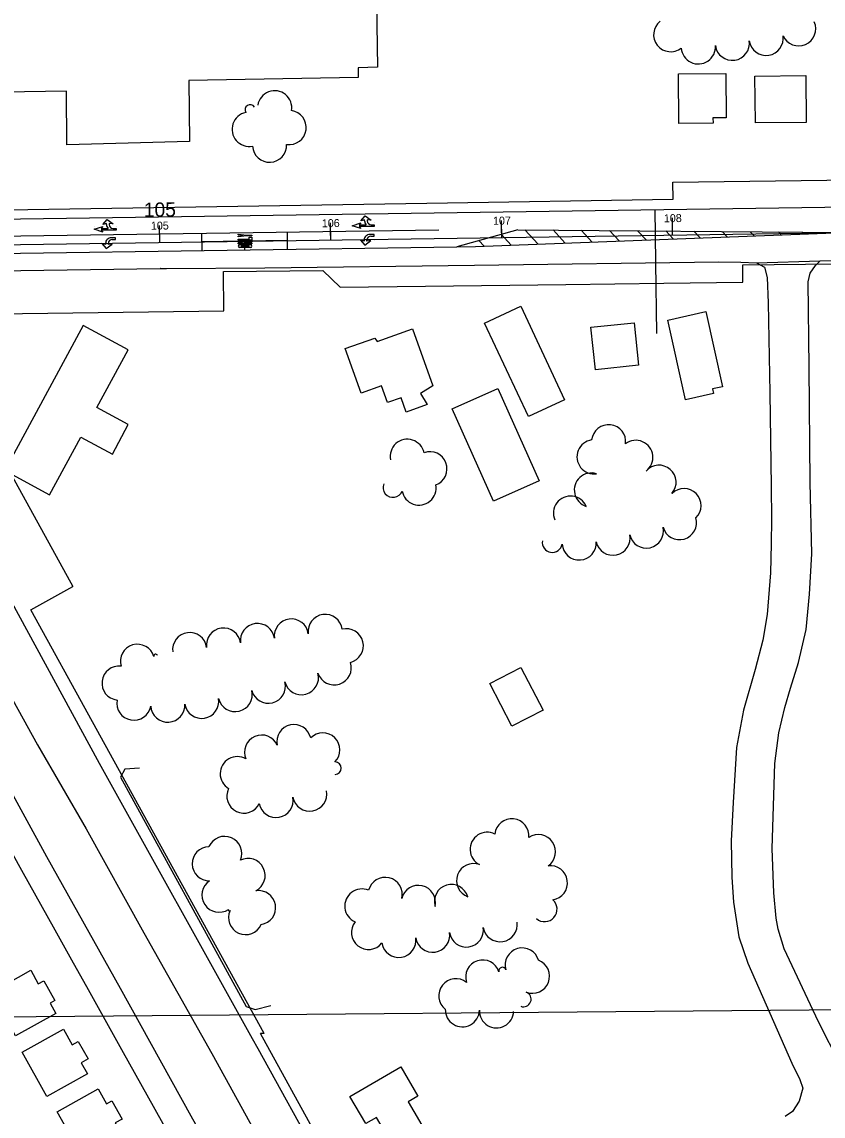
# Model space of a CAD drawing. Extents: x -2233 to 187241, y 4582 to 150524.
# Drawn here: x 110362 to 110831, y 58989 to 59629 of the extents above; entities that cross this region are included whole.
import ezdxf

# ---------------------------------------------------------------- set-up
doc = ezdxf.new("R2010")
doc.units = 0
for name, color, linetype in [('BLDG', 7, 'Continuous'), ('GE_X_CL_100', 7, 'Continuous'), ('GE_X_CL_20', 7, 'Continuous'), ('GE_X_CL_2000', 7, 'Continuous'), ('GE_X_CL_50', 7, 'Continuous'), ('GRID', 7, 'Continuous'), ('PM_P_Cells', 7, 'Continuous'), ('PM_P_Channelizing_Line', 7, 'Continuous'), ('PM_P_CL_Double_Solid', 7, 'Continuous'), ('PM_P_Text', 7, 'Continuous'), ('PM_P_Transverse_Line', 7, 'Continuous'), ('ROAD', 7, 'Continuous'), ('RW_X_Fee_RW', 7, 'Continuous'), ('TREES', 7, 'Continuous'), ('WALL', 7, 'Continuous')]:
    doc.layers.add(name, color=color, linetype=linetype)

msp = doc.modelspace()

# ---------------------------------------------------------------- linework, layer by layer
at = {"layer": 'BLDG'}
msp.add_lwpolyline([(110569.39, 59652.26), (110570.13, 59602.34), (110558.83, 59601.98), (110558.85, 59596.34), (110459.64, 59594.5), (110460.11, 59558.95), (110388.37, 59556.86), (110388.19, 59588.37), (110338.79, 59587.63)], dxfattribs=at)
for points in [[(110774.11, 59572.82), (110766.32, 59572.75), (110766.35, 59569.63), (110746.33, 59569.46), (110746.08, 59598.51), (110773.88, 59598.75)], [(110820.56, 59597.4), (110820.8, 59570.02), (110791.1, 59569.76), (110790.86, 59597.14)], [(110653.89, 59462.58), (110679.51, 59407.85), (110658.36, 59397.95), (110632.74, 59452.67)], [(110762.09, 59459.39), (110771.85, 59415.42), (110766.1, 59414.14), (110766.69, 59411.47), (110750.26, 59407.82), (110739.9, 59454.46)], [(110720.24, 59452.84), (110722.81, 59428.05), (110697.54, 59425.41), (110694.96, 59450.2)], [(110378.28, 59352.16), (110396.6, 59386), (110414.97, 59376.05), (110424.32, 59393.34), (110405.97, 59403.27), (110424.27, 59437.1), (110397.99, 59451.32), (110352.02, 59366.37)], [(110568.51, 59443.94), (110569.96, 59441.92), (110590.59, 59449.28), (110602.46, 59415.99), (110595.18, 59411.52), (110599.16, 59405.03), (110586.92, 59400.66), (110583.94, 59408.99), (110575.97, 59406.14), (110572.45, 59416.01), (110560.47, 59411.74), (110551.19, 59437.76)], [(110664.73, 59360.47), (110637.99, 59348.48), (110613.77, 59402.49), (110640.51, 59414.49)], [(110653.9, 59251.3), (110666.95, 59226.33), (110648.74, 59216.82), (110635.7, 59241.78)], [(110367.21, 59074.12), (110371.64, 59066.18), (110374.93, 59068.02), (110381.4, 59056.42), (110378.52, 59054.82), (110381.83, 59048.9), (110358.29, 59035.76), (110344.09, 59061.21)], [(110386.37, 59039.76), (110391.49, 59030.6), (110395, 59032.55), (110400.74, 59022.27), (110396.77, 59020.06), (110400.39, 59013.58), (110376.73, 59000.38), (110362.26, 59026.3)], [(110593.72, 59000.54), (110587.98, 58997.18), (110599.29, 58977.87), (110581.51, 58967.47), (110569.43, 58988.1), (110563.21, 58984.46), (110553.99, 59000.22), (110583.73, 59017.63)], [(110406.61, 59004.73), (110411.48, 58996.01), (110414.67, 58997.79), (110420.66, 58987.05), (110416.7, 58984.84), (110420.42, 58978.18), (110397.32, 58965.29), (110382.74, 58991.41)]]:
    msp.add_lwpolyline(points, close=True, dxfattribs=at)
at = {"layer": 'GE_X_CL_100'}
for p, q in [((110542.74, 59501.28), (110542.59, 59511.28)), ((110642.73, 59502.74), (110642.58, 59512.74)), ((110742.72, 59504.19), (110742.57, 59514.19)), ((110442.75, 59499.83), (110442.6, 59509.83))]:
    msp.add_line(p, q, dxfattribs=at)
at = {"layer": 'GE_X_CL_20'}
msp.add_line((110207.2, 59496.41), (110955.68, 59507.28), dxfattribs=at)
at = {"layer": 'GE_X_CL_2000'}
msp.add_line((110207.2, 59496.41), (110955.68, 59507.28), dxfattribs=at)
msp.add_lwpolyline([(110351.38, 59242.1), (110371.12, 59205.92), (110399.66, 59156.77), (110433.46, 59096.11), (110473.1, 59025.36), (110502.8, 58971.71), (110512.65, 58953.54)], dxfattribs=at)
at = {"layer": 'GE_X_CL_50'}
for p, q in [((110442.75, 59499.83), (110442.68, 59504.83)), ((110542.74, 59501.28), (110542.66, 59506.28)), ((110642.73, 59502.74), (110642.65, 59507.74)), ((110742.72, 59504.19), (110742.64, 59509.19))]:
    msp.add_line(p, q, dxfattribs=at)
at = {"layer": 'GRID'}
msp.add_line((114999.62, 59087.27), (109999.81, 59043.63), dxfattribs=at)
at = {"layer": 'PM_P_Cells'}
for p, q in [((110409.32, 59510.34), (110411.88, 59513.34)), ((110411.56, 59511.01), (110409.32, 59510.34)), ((110411.56, 59510.34), (110411.56, 59511.01)), ((110411.88, 59513.34), (110415.4, 59510.67)), ((110415.4, 59510.67), (110413.16, 59511.01)), ((110413.16, 59511.01), (110413.16, 59510.3)), ((110555.34, 59509.65), (110560.34, 59511.39)), ((110555.34, 59511.32), (110555.34, 59511.32)), ((110560.34, 59511.39), (110559.34, 59510.15)), ((110560.28, 59512.49), (110562.84, 59515.49)), ((110562.52, 59513.15), (110560.28, 59512.49)), ((110562.52, 59512.49), (110562.52, 59513.15)), ((110562.84, 59515.49), (110566.36, 59512.82)), ((110566.36, 59512.82), (110564.12, 59513.15)), ((110564.12, 59513.15), (110564.12, 59512.45)), ((110568.09, 59511.32), (110568.09, 59511.32)), ((110404.38, 59507.51), (110409.38, 59509.24)), ((110404.38, 59509.17), (110404.38, 59509.17)), ((110409.38, 59505.77), (110404.38, 59507.51)), ((110409.38, 59509.24), (110408.38, 59508.01)), ((110417.13, 59507.01), (110408.38, 59507.01)), ((110408.38, 59507.01), (110409.38, 59505.77)), ((110415.45, 59508.01), (110417.13, 59508.01)), ((110417.13, 59509.17), (110417.13, 59509.17)), ((110417.13, 59508.01), (110417.13, 59507.01)), ((110488.65, 59504.25), (110488.65, 59504.75)), ((110488.65, 59504.75), (110493.65, 59504.17)), ((110491.32, 59503.92), (110488.65, 59504.25)), ((110488.65, 59503.58), (110491.32, 59503.92)), ((110493.65, 59504.17), (110496.65, 59504.17)), ((110496.65, 59504.17), (110496.65, 59503.67)), ((110560.34, 59507.92), (110555.34, 59509.65)), ((110568.09, 59509.15), (110559.34, 59509.15)), ((110559.34, 59509.15), (110560.34, 59507.92)), ((110568.06, 59504.55), (110565.58, 59504.55)), ((110566.41, 59510.15), (110568.09, 59510.15)), ((110568.06, 59503.55), (110568.06, 59504.55)), ((110568.09, 59510.15), (110568.09, 59509.15)), ((110408.79, 59499.23), (110408.79, 59499.23)), ((110411.03, 59498.56), (110408.79, 59499.23)), ((110408.79, 59499.23), (110411.35, 59496.23)), ((110411.03, 59499.23), (110411.03, 59498.56)), ((110411.35, 59496.23), (110414.87, 59498.89)), ((110412.63, 59498.56), (110412.63, 59499.26)), ((110414.87, 59498.89), (110412.63, 59498.56)), ((110416.79, 59502.56), (110414.31, 59502.56)), ((110414.93, 59501.56), (110416.79, 59501.56)), ((110416.79, 59501.56), (110416.79, 59502.56)), ((110416.79, 59499.23), (110416.79, 59499.23)), ((110493.65, 59503.67), (110488.65, 59503.08)), ((110488.65, 59503.08), (110488.65, 59503.58)), ((110488.65, 59501.25), (110488.65, 59501.75)), ((110488.65, 59501.75), (110494.98, 59501.75)), ((110496.65, 59501.25), (110488.65, 59501.25)), ((110488.65, 59500.83), (110488.65, 59500.83)), ((110488.65, 59500.25), (110488.65, 59500.75)), ((110488.65, 59500.75), (110496.65, 59500.75)), ((110488.65, 59499.58), (110492.4, 59500.25)), ((110492.4, 59500.25), (110488.65, 59500.25)), ((110488.65, 59499.08), (110488.65, 59499.58)), ((110496.65, 59499.08), (110488.65, 59499.08)), ((110489.48, 59498.58), (110495.82, 59498.58)), ((110494.65, 59498.08), (110490.65, 59498.08)), ((110496.65, 59500.25), (110492.9, 59499.58)), ((110492.9, 59499.58), (110496.65, 59499.58)), ((110496.65, 59503.67), (110493.65, 59503.67)), ((110494.98, 59501.75), (110494.98, 59502.92)), ((110494.98, 59502.92), (110496.65, 59502.92)), ((110496.65, 59502.92), (110496.65, 59501.25)), ((110496.65, 59500.83), (110496.65, 59500.83)), ((110496.65, 59500.75), (110496.65, 59500.25)), ((110496.65, 59499.58), (110496.65, 59499.08)), ((110560.06, 59501.22), (110560.06, 59501.22)), ((110562.3, 59500.55), (110560.06, 59501.22)), ((110560.06, 59501.22), (110562.62, 59498.22)), ((110562.3, 59501.22), (110562.3, 59500.55)), ((110562.62, 59498.22), (110566.14, 59500.89)), ((110563.9, 59500.55), (110563.9, 59501.26)), ((110566.14, 59500.89), (110563.9, 59500.55)), ((110566.2, 59503.55), (110568.06, 59503.55)), ((110568.06, 59501.22), (110568.06, 59501.22)), ((110490.65, 59496.92), (110489.48, 59496.92)), ((110490.65, 59497.42), (110490.65, 59496.92)), ((110490.65, 59496.92), (110490.65, 59497.42)), ((110490.65, 59497.42), (110494.65, 59497.42)), ((110494.65, 59496.92), (110490.65, 59496.92)), ((110494.65, 59496.92), (110494.65, 59497.42)), ((110494.65, 59497.42), (110494.65, 59496.92)), ((110495.82, 59496.92), (110494.65, 59496.92))]:
    msp.add_line(p, q, dxfattribs=at)
for points in [[(110408.38, 59508.01), (110412.48, 59508.01)], [(110559.34, 59510.15), (110563.44, 59510.15)]]:
    msp.add_lwpolyline(points, dxfattribs=at)
for centre, radius, start, end in [((110414.84, 59510.29), 3.28, 179.09151, 224.04657), ((110415.45, 59510.3), 2.3, 180, 270), ((110565.8, 59512.43), 3.28, 179.09151, 224.04657), ((110566.41, 59512.45), 2.3, 180, 270), ((110565.58, 59501.27), 3.28, 90, 180.90849), ((110414.31, 59499.28), 3.28, 90, 180.90849), ((110414.93, 59499.26), 2.3, 90, 180), ((110489.48, 59497.75), 0.833, 90, 270), ((110490.65, 59497.75), 0.333, 90, 270), ((110494.65, 59497.75), 0.333, 270, 90), ((110495.82, 59497.75), 0.833, 270, 90), ((110566.2, 59501.26), 2.3, 90, 180)]:
    msp.add_arc(centre, radius, start, end, dxfattribs=at)
at = {"layer": 'PM_P_Channelizing_Line'}
msp.add_line((110261.69, 59502.2), (110606.03, 59507.2), dxfattribs=at)
at = {"layer": 'PM_P_CL_Double_Solid'}
for p, q in [((110652.15, 59507.29), (110616.44, 59497.35)), ((110627.31, 59497.51), (110842.71, 59505.64)), ((110652.15, 59507.29), (110842.71, 59505.64)), ((110616.44, 59497.35), (110627.31, 59497.51)), ((110261.84, 59492.21), (110616.44, 59497.35))]:
    msp.add_line(p, q, dxfattribs=at)
at = {"layer": 'PM_P_Text'}
for p, q in [((110732.72, 59504.04), (110732.5, 59519.04)), ((110467.18, 59505.19), (110467.33, 59495.19)), ((110517.18, 59505.91), (110517.32, 59495.92)), ((110732.95, 59488), (110732.72, 59504.04)), ((110517.25, 59500.91), (110467.25, 59500.19)), ((110492.25, 59500.55), (110492.32, 59495.55)), ((110733.55, 59446.54), (110732.95, 59488))]:
    msp.add_line(p, q, dxfattribs=at)
at = {"layer": 'PM_P_Transverse_Line'}
for p, q in [((110642.43, 59504.59), (110648.25, 59498.3)), ((110656.31, 59507.26), (110664.04, 59498.9)), ((110672.79, 59507.12), (110679.83, 59499.49)), ((110689.26, 59506.97), (110695.63, 59500.09)), ((110705.74, 59506.83), (110711.42, 59500.69)), ((110722.22, 59506.69), (110727.21, 59501.28)), ((110738.69, 59506.54), (110743.01, 59501.88)), ((110755.17, 59506.4), (110758.8, 59502.47)), ((110771.64, 59506.26), (110774.59, 59503.07)), ((110788.12, 59506.11), (110790.38, 59503.67)), ((110804.6, 59505.97), (110806.18, 59504.26)), ((110629.44, 59500.97), (110632.46, 59497.71))]:
    msp.add_line(p, q, dxfattribs=at)
at = {"layer": 'ROAD'}
for p, q in [((110256.2, 59512.13), (110919.2, 59521.75)), ((110791.81, 59488), (110828.96, 59489.1)), ((110332.89, 59483.14), (110442.97, 59484.5)), ((110443.1, 59484.5), (110442.97, 59484.5))]:
    msp.add_line(p, q, dxfattribs=at)
for points in [[(110443.1, 59484.5), (110446.58, 59484.58), (110504.26, 59484.94)], [(110504.26, 59484.94), (110626.72, 59486.58), (110769.77, 59488.5), (110782.57, 59488.22), (110791.81, 59488), (110796.39, 59485.39), (110798.01, 59479.28), (110798.52, 59464.57), (110799.61, 59411.96), (110800.34, 59357.01), (110800.58, 59337.99), (110800.35, 59323.61), (110799.94, 59306.58), (110798.07, 59282.27), (110795.41, 59267.29), (110791, 59250), (110784.2, 59226.35), (110779.98, 59204.5), (110778.05, 59172.22), (110777.03, 59149.74), (110777.25, 59128.63), (110778.4, 59113.97), (110781.35, 59093.64), (110786.61, 59078.29), (110812.51, 59019.87), (110817.09, 59010.16), (110818.79, 59005.19), (110816.75, 58997.56), (110812.92, 58991.42), (110808.49, 58988.51)], [(110840.63, 59019.09), (110828.11, 59043.88), (110807.98, 59086.68), (110804.43, 59098.14), (110803.27, 59104.56), (110801.87, 59119.34), (110800.97, 59145.28), (110802.44, 59195), (110804.77, 59213.02), (110808.37, 59227.79), (110811.73, 59239.14), (110816.29, 59254.09), (110820.74, 59273.47), (110822.86, 59294.08), (110824.2, 59317.64), (110823.13, 59359.41), (110822.48, 59426.85), (110821.92, 59476.79), (110823.21, 59481.77), (110826.26, 59486.41), (110828.96, 59489.1), (110873.65, 59489.81)], [(110500.24, 59028.14), (110497, 59033.97), (110407.47, 59195), (110323.47, 59349.24), (110285.49, 59418.02), (110276.67, 59435.6), (110274.96, 59446.01), (110276.06, 59455.76), (110280.39, 59465.92), (110288.93, 59474.51), (110299.18, 59479.74), (110300.82, 59479.88)], [(110351.08, 59187.14), (110376.47, 59140.6), (110419.57, 59063.57), (110460.95, 58989.05), (110472.39, 58968.55)], [(110537.44, 58960.66), (110500.24, 59028.14)]]:
    msp.add_lwpolyline(points, dxfattribs=at)
at = {"layer": 'RW_X_Fee_RW'}
for p, q in [((110743.01, 59525.17), (110742.84, 59535.16)), ((110783.72, 59486.66), (110838.72, 59487.36)), ((110783.85, 59476.66), (110783.72, 59486.66)), ((110479.92, 59482.77), (110538.06, 59483.52)), ((110480.21, 59459.77), (110479.92, 59482.77)), ((110538.06, 59483.52), (110548.18, 59473.64)), ((110304.28, 59457.52), (110480.21, 59459.77)), ((110304.28, 59457.52), (110391.88, 59298.63)), ((110367.22, 59285.03), (110391.88, 59298.63)), ((110503.84, 59037.19), (110501.57, 59037.16)), ((110578.19, 58898.17), (110501.57, 59037.16))]:
    msp.add_line(p, q, dxfattribs=at)
for points in [[(110742.84, 59535.16), (110787.84, 59535.74), (110832.84, 59536.31), (110882.83, 59536.95), (110918.27, 59537.41)], [(110279.3, 59517.69), (110599.02, 59522.84), (110743.01, 59525.17)], [(110548.18, 59473.64), (110598.18, 59474.28), (110680.18, 59475.33), (110737.6, 59476.07), (110783.85, 59476.66)], [(110503.84, 59037.19), (110403.42, 59219.35), (110367.22, 59285.03)], [(110322.88, 59202.47), (110342.38, 59167.55), (110361.88, 59132.62), (110381.39, 59097.7), (110391.14, 59080.24), (110400.89, 59062.78), (110420.39, 59027.85), (110439.9, 58992.93), (110459.4, 58958.01)]]:
    msp.add_lwpolyline(points, dxfattribs=at)
at = {"layer": 'TREES'}
for centre, radius, start, end in [((110741.58, 59621.36), 10, 128.29648, 308.29648), ((110816.44, 59624.8), 10, 203.87597, 23.87597), ((110797.41, 59619.25), 10, 188.62208, 8.62208), ((110757.75, 59614.23), 10, 184.12536, 4.12536), ((110777.62, 59616.35), 10, 188.0579, 8.0579), ((110509.94, 59578.56), 10, 350.78882, 170.78882), ((110494.98, 59566.03), 10, 101.41644, 281.41644), ((110495.56, 59577.42), 3.01, 31.86101, 211.86101), ((110518.37, 59567.06), 10, 261.75483, 81.75483), ((110506.95, 59556.7), 10, 182.69036, 2.69036), ((110705.27, 59383.23), 10, 353.51016, 173.51016), ((110587.51, 59374.73), 10, 12.03009, 192.03009), ((110696.76, 59374.46), 10, 98.18139, 278.18139), ((110721.2, 59374.09), 10, 306.83356, 126.83356), ((110600.73, 59367.42), 10, 290.11951, 110.11951), ((110734.77, 59359.55), 10, 319.1972, 139.1972), ((110695.18, 59355.02), 10, 72.54344, 252.54344), ((110579.1, 59356.51), 5.78, 158.81526, 338.81526), ((110594.33, 59356.23), 10, 190.38636, 10.38636), ((110683.01, 59341.5), 10, 23.48679, 203.48679), ((110749.35, 59345.89), 10, 314.49349, 134.49349), ((110746.75, 59335.98), 10, 196.10509, 16.10509), ((110727.37, 59331.05), 10, 192.43778, 12.43778), ((110672.31, 59324.38), 5.85, 170.57703, 350.57703), ((110688.06, 59324.1), 10, 183.89432, 3.89432), ((110707.82, 59326.84), 10, 191.87411, 11.87411), ((110539.51, 59272.3), 10, 7.64556, 187.64556), ((110480.04, 59264.32), 10, 7.64556, 187.64556), ((110499.87, 59266.98), 10, 7.64556, 187.64556), ((110519.69, 59269.64), 10, 7.64556, 187.64556), ((110551.82, 59263.92), 10, 283.87771, 103.87771), ((110460.22, 59261.66), 10, 7.64556, 187.64556), ((110429.67, 59254.82), 10, 16.30502, 196.30502), ((110440.33, 59257.89), 1.09, 13.71909, 193.71909), ((110418.9, 59242.09), 10, 83.27626, 263.27626), ((110544.74, 59251.02), 10, 198.66182, 18.66182), ((110506.23, 59240.27), 10, 194.50235, 14.50235), ((110525.59, 59245.3), 10, 194.59064, 14.59064), ((110486.83, 59235.41), 10, 193.66169, 13.66169), ((110427.57, 59230.39), 10, 169.83083, 349.83083), ((110447.4, 59229.23), 10, 183.46898, 3.46898), ((110467.25, 59231.44), 10, 189.24431, 9.24431), ((110521.22, 59207.87), 10, 12.30175, 192.30175), ((110502.29, 59201.72), 10, 23.68116, 203.68116), ((110538.1, 59202.98), 10, 315.36164, 135.36164), ((110488.06, 59189.09), 10, 59.55214, 239.55214), ((110545.27, 59192.32), 3.63, 270.74523, 90.74523), ((110491.95, 59176.02), 10, 153.60738, 333.60738), ((110530.38, 59177.18), 10, 190.75906, 10.75906), ((110510.74, 59173.44), 10, 190.75906, 10.75906), ((110648.68, 59152.78), 10, 354.00915, 174.00915), ((110480.68, 59142.44), 10, 336.52343, 156.52343), ((110634.24, 59144.89), 10, 63.28583, 243.28583), ((110664.23, 59143.45), 10, 304.0702, 124.0702), ((110471.7, 59136.42), 10, 91.12789, 271.12789), ((110494.36, 59129.53), 10, 296.83503, 116.83503), ((110626.32, 59126.56), 10, 70.00776, 250.00776), ((110671.21, 59125.26), 10, 277.92047, 97.92047), ((110477.4, 59118.07), 10, 123.39016, 303.39016), ((110574.55, 59118.48), 10, 346.11189, 166.11189), ((110500.47, 59110.73), 10, 279.18166, 99.18166), ((110560.91, 59111.69), 10, 66.83357, 246.83357), ((110593.99, 59113.79), 10, 346.74031, 166.74031), ((110613.32, 59114.33), 10, 16.47416, 196.47416), ((110667.79, 59109.86), 7.3, 228.8958, 48.8958), ((110483.37, 59109.41), 0.565, 145.85515, 325.85515), ((110492.95, 59104.98), 10, 155.70587, 335.70587), ((110564.82, 59096.29), 10, 141.62901, 321.62901), ((110641.84, 59100.75), 10, 188.77133, 8.77133), ((110602.31, 59094.65), 10, 188.77133, 8.77133), ((110622.07, 59097.7), 10, 188.77133, 8.77133), ((110582.54, 59091.6), 10, 188.77133, 8.77133), ((110654.68, 59077.18), 10, 16.20817, 196.20817), ((110631.62, 59070.15), 10, 18.02129, 198.02129), ((110643.1, 59073.81), 2.06, 16.20817, 196.20817), ((110660.69, 59070.64), 10, 248.92711, 68.92711), ((110615.92, 59059.2), 10, 51.74387, 231.74387), ((110655.51, 59057.19), 4.42, 248.92711, 68.92711), ((110619.72, 59051.03), 10, 178.20403, 358.20403), ((110639.71, 59050.41), 10, 178.20403, 358.20403)]:
    msp.add_arc(centre, radius, start, end, dxfattribs=at)
at = {"layer": 'WALL'}
msp.add_lwpolyline([(110430.94, 59192.42), (110422.33, 59191.67), (110419.72, 59187.07), (110493.32, 59052.93), (110498.5, 59051.09), (110507.63, 59053.51)], dxfattribs=at)

# ---------------------------------------------------------------- texts
at = {"layer": 'GE_X_CL_100'}
msp.add_text('105', height=8.4, rotation=0.83194, dxfattribs=at).set_placement((110433.46, 59514.7))
at = {"layer": 'GE_X_CL_50'}
for s, p in [('105', (110437.56, 59507.26)), ('106', (110537.55, 59508.71)), ('107', (110637.68, 59510.16)), ('108', (110737.63, 59511.62))]:
    msp.add_text(s, height=4.68, rotation=0.83194, dxfattribs=at).set_placement(p)

doc.saveas('drawing.dxf')
